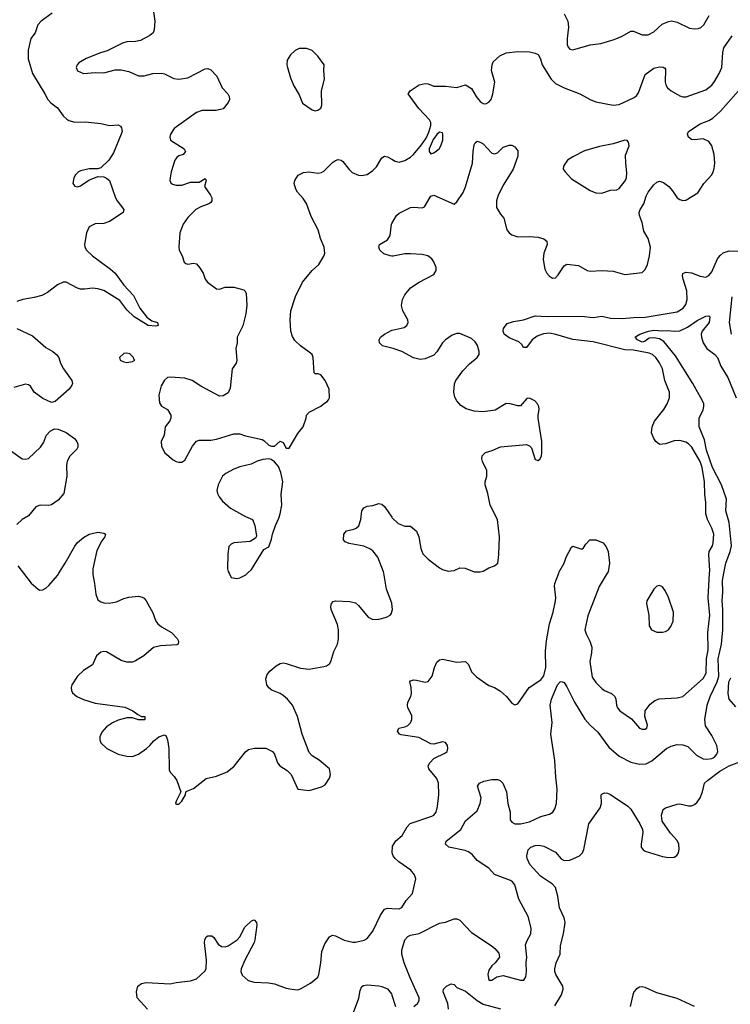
# Model space of a CAD drawing. Header units: inches. Extents: x 2001573 to 2220545, y 644482 to 846830.
# Tile 672 of 755: x 2147430 to 2152338, y 777024 to 783821. Entities that reach past the tile are written whole.
import ezdxf

# ---------------------------------------------------------------- set-up
doc = ezdxf.new("R2010")
doc.units = ezdxf.units.IN
doc.header["$MEASUREMENT"] = 0
for name, color, linetype in [('C1747', 7, 'Continuous'), ('C1748', 7, 'Continuous'), ('C1757', 7, 'Continuous'), ('C1758', 7, 'Continuous')]:
    doc.layers.add(name, color=color, linetype=linetype)

msp = doc.modelspace()

# ---------------------------------------------------------------- linework, layer by layer
at = {"layer": 'C1747', "color": 5}
for points, elevation in [([(2147456.6, 780000), (2147510, 779930.8), (2147558, 779890), (2147570, 779884), (2147590, 779884.9), (2147610, 779896.3), (2147630, 779915.5), (2147690, 779984.4), (2147700, 780000)], 320), ([(2147935.2, 780000), (2147935.3, 779990), (2147947, 779930), (2147954.6, 779854.6), (2147970, 779817.3), (2147990, 779801.6), (2148010, 779794.9), (2148047.2, 779792.8), (2148097.5, 779802.5), (2148150, 779826), (2148184.7, 779835.3), (2148250, 779840.7), (2148275.2, 779835.2), (2148290, 779826.8), (2148304, 779810), (2148350, 779726), (2148370.4, 779670), (2148383.8, 779650), (2148409.2, 779629.2), (2148479.1, 779590), (2148516.3, 779550), (2148527.3, 779530), (2148524.7, 779510), (2148514.2, 779505.8), (2148402, 779498), (2148353.3, 779486.7), (2148287.7, 779430), (2148230, 779394.3), (2148210, 779387.1), (2148170, 779385.7), (2148130, 779398.5), (2148030, 779457.2), (2148010, 779459.3), (2147990, 779454.2), (2147960.3, 779430), (2147931.8, 779368.2), (2147870, 779329.6), (2147830, 779289.6), (2147790.3, 779230), (2147785.3, 779210), (2147787.2, 779190), (2147794.4, 779174.4), (2147824.9, 779150), (2147870, 779127.7), (2147950, 779103.1), (2148155.9, 779075.9), (2148212, 779050), (2148244.7, 779024.7), (2148270, 779012), (2148294, 779010), (2148294, 778990), (2148291.1, 778988.9), (2148250, 778989), (2148210, 779002), (2148170, 779001.2), (2148110, 778986), (2148070, 778966.6), (2148030, 778939.3), (2147997.5, 778902.5), (2147984, 778870), (2147984, 778850), (2147990.8, 778830), (2148030.8, 778790), (2148110, 778750.3), (2148170, 778737), (2148210, 778734.9), (2148249.6, 778750.3), (2148305.2, 778790), (2148329.2, 778810), (2148356.6, 778843.4), (2148390, 778871), (2148430, 778884.7), (2148438.8, 778878.8), (2148450.8, 778850.8), (2148460.4, 778790), (2148462.4, 778642.4), (2148470, 778626), (2148497.5, 778597.5), (2148514.8, 778570), (2148542, 778490), (2148510, 778426), (2148506.8, 778410), (2148510, 778404.7), (2148530, 778406.8), (2148550, 778426), (2148574, 778470), (2148578, 778490), (2148584.7, 778495.3), (2148630, 778514.8), (2148718, 778582), (2148790, 778598), (2148862.7, 778630), (2148911.7, 778668.3), (2148990, 778768.2), (2149010, 778783), (2149052.5, 778792.5), (2149130, 778792.7), (2149175.5, 778770), (2149190.4, 778750), (2149210.5, 778690), (2149227.7, 778670), (2149277.3, 778637.3), (2149303.8, 778610), (2149350.5, 778510.5), (2149430, 778500.8), (2149515.3, 778524.7), (2149540.5, 778539.5), (2149570, 778586), (2149576.9, 778610), (2149569.4, 778650), (2149499.3, 778710), (2149450, 778738.7), (2149430, 778762.9), (2149380.5, 778890), (2149349.7, 779010), (2149313.3, 779090), (2149279.8, 779130), (2149250, 779156.2), (2149230, 779168.9), (2149171.8, 779191.8), (2149150, 779208.6), (2149136.8, 779230), (2149129.8, 779270), (2149140, 779300), (2149157, 779323), (2149200.3, 779359.7), (2149230, 779377.6), (2149250, 779380.3), (2149270, 779377), (2149370, 779344.9), (2149430, 779338), (2149530, 779356), (2149550, 779361.7), (2149570, 779374.4), (2149578.7, 779390), (2149599.7, 779460.3), (2149624.2, 779510), (2149632.8, 779547.2), (2149631.3, 779610), (2149625, 779645), (2149580.7, 779750), (2149578, 779770), (2149582.7, 779790), (2149594.8, 779805.2), (2149610, 779810.4), (2149710, 779803.8), (2149750, 779794.9), (2149770, 779778), (2149837, 779697), (2149870, 779681.6), (2149910, 779682.5), (2149964, 779696), (2149989.7, 779710), (2149997.4, 779722.6), (2150000, 779733.5)], 320), ([(2148875.7, 780000), (2148890, 779971.3), (2148930, 779962.8), (2148950, 779967.3), (2148991.7, 779988.3), (2149004, 780000)], 340), ([(2150000, 779792.9), (2149962.6, 779890), (2149944.1, 780000)], 320), ([(2148311.8, 776990), (2148242, 777070), (2148235.6, 777110), (2148246.6, 777150), (2148271.8, 777168.2), (2148304.2, 777175.8), (2148470, 777166.4), (2148510, 777174.9), (2148610, 777185.5), (2148650, 777199.1), (2148707.7, 777252.3), (2148716.9, 777270), (2148719.3, 777330), (2148706.2, 777450), (2148707.6, 777470), (2148718.9, 777490), (2148730, 777497.6), (2148756.1, 777496.1), (2148770, 777485.7), (2148800, 777440), (2148824.1, 777424.1), (2148850, 777421.8), (2148870, 777428.2), (2148931.9, 777470), (2148949.8, 777490), (2148984.3, 777555.7), (2149030, 777601.1), (2149050, 777608.4), (2149065.3, 777590), (2149068.1, 777570), (2149053.7, 777470), (2149048.3, 777450), (2148984.6, 777330), (2148960.2, 777270), (2148957.4, 777250), (2148966.1, 777226.1), (2149008.7, 777188.7), (2149050, 777176.4), (2149148.5, 777171.5), (2149190, 777164.7), (2149270, 777136.9), (2149310, 777128), (2149350, 777125.2), (2149370, 777130.2), (2149439.5, 777170), (2149488.6, 777211.4), (2149496, 777230), (2149509.7, 777310), (2149516, 777390), (2149537.7, 777442.3), (2149570, 777490.8), (2149590, 777502), (2149610, 777498), (2149670, 777466), (2149730, 777452.7), (2149750, 777452.7), (2149810, 777468), (2149830, 777479.1), (2149870, 777528.5), (2149921.2, 777638.8), (2149950, 777680.4), (2149970, 777688.8), (2150000, 777686.8)], 280), ([(2149728.3, 776950), (2149772.3, 777067.7), (2149780.5, 777119.5), (2149793.6, 777146.4), (2149804.9, 777155.1), (2149830, 777158), (2149910, 777152.2), (2149930, 777148.2), (2149970, 777130.3), (2149997.2, 777097.2), (2150000, 777088.6)], 260)]:
    msp.add_lwpolyline(points, dxfattribs=dict(at, elevation=elevation))
at = {"layer": 'C1748', "color": 5}
for points, elevation in [([(2148352.2, 783890), (2148363, 783810), (2148359.1, 783750), (2148350.7, 783730), (2148328.4, 783711.6), (2148264.1, 783675.9), (2148230.5, 783669.5), (2148170, 783667), (2148140.9, 783659.1), (2148033.7, 783606.3), (2147987.5, 783592.5), (2147890, 783552), (2147837.5, 783522.5), (2147826.8, 783510), (2147820.7, 783490), (2147830, 783467.7), (2147870, 783448.5), (2147950, 783456.3), (2148010, 783453.4), (2148090, 783474.9), (2148130, 783475.3), (2148183.1, 783463.1), (2148250, 783432.4), (2148290, 783432.4), (2148350, 783448.4), (2148410, 783450.4), (2148430, 783446.4), (2148495.1, 783415.1), (2148530, 783409), (2148590, 783419.6), (2148710, 783480.7), (2148730, 783482.8), (2148750, 783474), (2148791.8, 783431.8), (2148828, 783350), (2148867.3, 783310), (2148876.4, 783290), (2148878.4, 783270), (2148870.4, 783250), (2148834.4, 783205.6), (2148786, 783194), (2148690, 783193), (2148650, 783180.5), (2148497.3, 783070), (2148470.7, 783030), (2148467.3, 783010), (2148471, 782990), (2148564.7, 782930), (2148574.8, 782910), (2148558, 782890), (2148530, 782881.2), (2148516, 782870), (2148502, 782850), (2148475.8, 782770), (2148468, 782730), (2148466, 782710), (2148474.2, 782694.2), (2148485.7, 782685.7), (2148510, 782679), (2148550, 782678.8), (2148610, 782699.1), (2148670, 782699.1), (2148710, 782724.7), (2148718.8, 782710), (2148707.3, 782670), (2148748.2, 782610), (2148757.1, 782590), (2148758, 782570), (2148750, 782559.3), (2148736, 782550), (2148681, 782530), (2148646.8, 782510), (2148590, 782456), (2148559.1, 782410), (2148534.9, 782350), (2148528.7, 782250), (2148530.4, 782230), (2148552.4, 782190), (2148566.6, 782146.6), (2148576.8, 782136.8), (2148590, 782133.4), (2148630, 782139.3), (2148650, 782136.3), (2148672.7, 782110), (2148696.3, 782070), (2148711, 782030), (2148726, 782010), (2148790, 781964), (2148810, 781961), (2148850, 781974), (2148910, 781974), (2148976.8, 781956.8), (2148987.1, 781947.1), (2148994.8, 781930), (2148999.1, 781850), (2148992.7, 781790), (2148970, 781708), (2148931, 781630), (2148931, 781590), (2148922.8, 781550), (2148930.5, 781470), (2148924.9, 781450), (2148897.3, 781410), (2148883.8, 781276.2), (2148870, 781244), (2148835.9, 781224.1), (2148810, 781222.7), (2148681.2, 781290), (2148621.2, 781330), (2148570, 781346), (2148470, 781353.6), (2148450, 781351.5), (2148430, 781333.6), (2148407.5, 781292.5), (2148390.3, 781230), (2148395.3, 781175.3), (2148410, 781153.4), (2148450.8, 781130), (2148474, 781090), (2148474, 781070), (2148467.9, 781052.1), (2148434, 781010), (2148427.7, 780952.3), (2148407.3, 780910), (2148410, 780874), (2148431.3, 780830), (2148490, 780782.8), (2148510, 780770.8), (2148530, 780766), (2148550, 780766.8), (2148570, 780781), (2148623.3, 780876.7), (2148650, 780911), (2148670, 780918.8), (2148750, 780919.1), (2148790, 780925.5), (2148910, 780962.4), (2148950, 780961.6), (2148990, 780948), (2149103.5, 780923.5), (2149116.8, 780916.8), (2149150, 780884.7), (2149170, 780878), (2149190, 780878), (2149230, 780912), (2149250, 780902), (2149270, 780862), (2149290, 780862), (2149350, 780964.7), (2149388.7, 781010), (2149409, 781070), (2149410, 781092), (2149430, 781112), (2149510, 781152), (2149528, 781170), (2149554.6, 781185.4), (2149563.1, 781196.9), (2149569, 781211), (2149566.6, 781270), (2149539.5, 781330), (2149510, 781369.3), (2149490, 781376), (2149470, 781375.3), (2149463.2, 781383.2), (2149456.9, 781490), (2149448.8, 781508.8), (2149430, 781526.6), (2149368.4, 781568.4), (2149330, 781606), (2149313.4, 781633.4), (2149302.9, 781670), (2149296.9, 781750), (2149301.6, 781810), (2149334, 781910), (2149383.7, 782010), (2149449.3, 782090), (2149496, 782130), (2149531.5, 782188.5), (2149537, 782210), (2149531.8, 782250), (2149507.3, 782310), (2149491.8, 782370), (2149442.2, 782462.2), (2149411.7, 782551.7), (2149387.2, 782587.2), (2149348.2, 782630), (2149338, 782650), (2149326.3, 782690), (2149329.6, 782710), (2149352.9, 782747.1), (2149390, 782766.4), (2149430, 782770.3), (2149490, 782760.2), (2149514.8, 782765.2), (2149530, 782774.4), (2149590, 782834.4), (2149610, 782848.4), (2149630, 782854.9), (2149650, 782850.4), (2149661.2, 782841.2), (2149705.7, 782785.7), (2149726.7, 782766.7), (2149770, 782747.4), (2149790, 782744.2), (2149830, 782752.4), (2149870, 782780.4), (2149893.9, 782806.1), (2149930, 782867.7), (2149950, 782878), (2149970, 782874.9), (2150000, 782857.4)], 340), ([(2147653.9, 783866.1), (2147578.8, 783810), (2147554.8, 783785.2), (2147536.3, 783730), (2147506, 783690), (2147488, 783610), (2147488.2, 783550), (2147518.7, 783450), (2147604.4, 783310), (2147624.4, 783270), (2147645.9, 783245.9), (2147690, 783212.7), (2147730, 783158), (2147754.3, 783134.3), (2147770, 783124.4), (2147810, 783113.7), (2147883.9, 783116.1), (2147990, 783104.7), (2148050, 783090.2), (2148110, 783094.9), (2148125.7, 783085.7), (2148133.7, 783073.7), (2148136.5, 783050), (2148130.3, 783030), (2148077.6, 782902.4), (2148046, 782850), (2147990, 782797), (2147970, 782791.8), (2147910, 782791.5), (2147850, 782778.4), (2147834.8, 782770), (2147815.5, 782750), (2147804.4, 782730), (2147797.3, 782690), (2147810.6, 782670.6), (2147830, 782667.7), (2147850, 782673), (2147907, 782713), (2147970, 782739.1), (2148010, 782736.3), (2148030, 782727.3), (2148050.6, 782710), (2148092.4, 782590), (2148102.4, 782570), (2148148.7, 782510), (2148144.6, 782490), (2148050, 782427), (2148010, 782414.2), (2147950, 782411.1), (2147910.6, 782390), (2147890.7, 782350), (2147876.4, 782270), (2147879.5, 782250), (2147892.2, 782230), (2147931.6, 782190), (2148058.1, 782098.1), (2148089.3, 782070), (2148150, 781987.6), (2148216.7, 781916.7), (2148258.5, 781830), (2148306.9, 781766.9), (2148342.8, 781742.8), (2148380.7, 781730), (2148386.8, 781710), (2148370, 781705.1), (2148318, 781710), (2148220.5, 781770), (2148170, 781817.1), (2148122, 781882), (2148010, 781951.9), (2147970, 781964), (2147932.4, 781967.6), (2147880.3, 781959.7), (2147850, 781960.5), (2147830, 781966.6), (2147750, 782009.6), (2147730, 782009.6), (2147690, 781989.7), (2147622.2, 781937.8), (2147583, 781917), (2147530, 781903), (2147452, 781890), (2147410, 781876)], 320), ([(2150000, 782189.5), (2149989.8, 782189.8), (2149944.1, 782204.1), (2149918.4, 782230), (2149909.7, 782250), (2149915.1, 782270), (2149970, 782302), (2149989.4, 782330), (2149998, 782410), (2150000, 782413.6)], 320), ([(2147410.7, 781690), (2147517.5, 781637.5), (2147610, 781557.3), (2147658.8, 781530), (2147687.1, 781507.1), (2147699.3, 781490), (2147712.4, 781450), (2147732.7, 781410), (2147790.7, 781330), (2147793.4, 781310), (2147790, 781298), (2147770.8, 781270), (2147674.6, 781185.4), (2147650, 781179.3), (2147590, 781206.6), (2147529.2, 781250), (2147504, 781290), (2147490, 781301.2), (2147470, 781306), (2147390, 781282.7)], 320), ([(2150000, 781553.9), (2149935.3, 781570), (2149916, 781590), (2149912.7, 781610), (2149921.2, 781630), (2149949, 781650), (2150000, 781677.8)], 320), ([(2147367.4, 780847.4), (2147447.3, 780790), (2147470, 780786.3), (2147490, 780792.2), (2147572.8, 780870), (2147595.7, 780904.3), (2147613, 780950), (2147639.8, 780980.2), (2147670, 780996.1), (2147694.6, 780994.6), (2147751.7, 780971.7), (2147808.5, 780930), (2147825.3, 780910), (2147831.7, 780890), (2147830.3, 780869.8), (2147823.6, 780856.4), (2147774.3, 780805.7), (2147757.2, 780770), (2147753.1, 780746.9), (2147756.5, 780670), (2147733.6, 780550), (2147695.3, 780504.7), (2147650, 780470.9), (2147630, 780467), (2147571.1, 780468.9), (2147540.7, 780459.3), (2147490, 780396), (2147446.7, 780370), (2147410, 780335.8)], 320), ([(2149004, 780000), (2149030, 780024.7), (2149115.3, 780164.7), (2149150, 780182), (2149170, 780234), (2149176, 780270), (2149196, 780330), (2149220.2, 780379.8), (2149229.6, 780410.4), (2149239.5, 780470), (2149235.5, 780544.5), (2149246.6, 780630), (2149234.6, 780694.6), (2149216.5, 780736.5), (2149189.4, 780769.4), (2149166, 780786), (2149150, 780789.3), (2149110, 780786), (2149070, 780772.7), (2149028.1, 780751.9), (2148950, 780733.6), (2148910, 780718), (2148852.7, 780687.3), (2148830.5, 780670), (2148799.5, 780610), (2148791.8, 780570), (2148796.5, 780550), (2148807.2, 780527.2), (2148830, 780498), (2148886.8, 780450), (2148990, 780390.6), (2149038, 780370), (2149054, 780330), (2149064.7, 780255.3), (2149058.8, 780241.2), (2149021, 780219), (2148910, 780209.4), (2148890, 780200.9), (2148874.6, 780185.4), (2148867.2, 780132.8), (2148865.7, 780030), (2148870, 780011.3), (2148875.7, 780000)], 340), ([(2149944.1, 780000), (2149942.4, 780010), (2149904.2, 780110), (2149870, 780155.1), (2149848.9, 780168.9), (2149805.9, 780185.9), (2149705.3, 780205.3), (2149677, 780217), (2149666, 780230), (2149669.6, 780270.4), (2149687.8, 780292.2), (2149737.1, 780302.9), (2149753.2, 780310), (2149773, 780327), (2149786, 780370), (2149793.2, 780430), (2149807.7, 780452.3), (2149830, 780462.8), (2149870, 780467.7), (2149910, 780480.5), (2149930, 780476.3), (2149950, 780460.7), (2150000, 780385.7)], 320), ([(2147700, 780000), (2147744.7, 780070), (2147810, 780187.3), (2147830, 780213), (2147870, 780246), (2147910, 780270.4), (2147970, 780282.8), (2148010, 780276), (2148022, 780270), (2148018, 780250), (2147997.3, 780222.7), (2147963.7, 780156.3), (2147934.9, 780030), (2147935.2, 780000)], 320), ([(2147418, 780050), (2147456.6, 780000)], 320)]:
    msp.add_lwpolyline(points, dxfattribs=dict(at, elevation=elevation))
for points, elevation in [([(2149410, 783621.7), (2149359, 783621), (2149332.4, 783607.6), (2149301, 783579), (2149278, 783542), (2149275.3, 783510), (2149278.7, 783490), (2149299.9, 783419.9), (2149323.4, 783363.4), (2149360.9, 783300.9), (2149383.7, 783243.7), (2149450, 783197.3), (2149470, 783190.8), (2149490, 783196), (2149509.3, 783210.7), (2149516, 783230), (2149514.5, 783330), (2149534, 783410), (2149529.6, 783470), (2149531.8, 783510), (2149490, 783569.6), (2149450, 783608)], 360), ([(2148170, 781519.3), (2148150, 781516), (2148118, 781490), (2148124.7, 781470), (2148150, 781458.8), (2148170, 781454.8), (2148210, 781462), (2148226, 781470), (2148218, 781478), (2148215.3, 781490), (2148190, 781515.1)], 340)]:
    msp.add_lwpolyline(points, close=True, dxfattribs=dict(at, elevation=elevation))
at = {"layer": 'C1757', "color": 5}
for points, elevation in [([(2150000, 777686.8), (2150050, 777683.6), (2150070, 777693), (2150098.5, 777741.5), (2150142, 777790), (2150166.2, 777890), (2150157.1, 777917.1), (2150131.2, 777950), (2150047.9, 778007.9), (2150024, 778030), (2150009.7, 778050), (2150003.5, 778070), (2150004.8, 778115.2), (2150027.2, 778152.7), (2150070.8, 778189.2), (2150106.3, 778250), (2150127.9, 778272.1), (2150277.4, 778322.6), (2150290.7, 778329.3), (2150306.3, 778350), (2150316.4, 778390), (2150325.7, 778470), (2150321.4, 778550), (2150310, 778583.6), (2150255.1, 778650), (2150251.1, 778670), (2150262.6, 778690), (2150290, 778720.3), (2150370, 778760.4), (2150382, 778770), (2150387.6, 778790), (2150385.6, 778810), (2150370, 778831.1), (2150350, 778835.4), (2150290, 778819.6), (2150270, 778822.4), (2150186.8, 778866.9), (2150065.3, 778885.3), (2150053, 778890), (2150038.3, 778910), (2150048.4, 778931.5), (2150090, 778939.2), (2150111.7, 778948.3), (2150130, 778966.5), (2150139.4, 778990), (2150138.3, 779018.3), (2150109.6, 779070), (2150107.3, 779090), (2150109.6, 779110), (2150131.3, 779148.7), (2150135.6, 779170), (2150134.3, 779210), (2150123.6, 779250), (2150130, 779257.1), (2150150, 779263.7), (2150170, 779262.7), (2150230, 779247.6), (2150250, 779253.4), (2150277.8, 779290), (2150294.6, 779350), (2150310, 779385.7), (2150330, 779402.2), (2150350, 779407.2), (2150450, 779386.3), (2150510, 779391.6), (2150530, 779370.6), (2150550, 779320.4), (2150584.5, 779284.5), (2150670, 779224.9), (2150710.2, 779210.2), (2150750, 779185.2), (2150792.2, 779150), (2150830, 779103.8), (2150850, 779090.6), (2150870, 779098.8), (2150949.7, 779210), (2151030, 779263.9), (2151050, 779292.2), (2151064.3, 779350), (2151061.7, 779461.7), (2151067.6, 779532.4), (2151089.3, 779650.7), (2151114.4, 779730), (2151129.8, 779810.2), (2151131.9, 779830), (2151123.5, 779910), (2151126.4, 779930), (2151152.6, 780000)], 280), ([(2150153.2, 777010), (2150178, 777030), (2150189.6, 777050), (2150189.6, 777070), (2150126, 777206), (2150086.3, 777310), (2150069, 777370), (2150070, 777398), (2150089.6, 777470), (2150110, 777492.7), (2150130, 777502), (2150190, 777513), (2150330, 777584.4), (2150370, 777590.7), (2150430, 777614.8), (2150450, 777614.8), (2150470, 777606), (2150550, 777520.7), (2150686, 777430), (2150711, 777410), (2150738.5, 777378.5), (2150742.8, 777350), (2150714, 777310), (2150690, 777289.3), (2150670, 777259), (2150663.7, 777230), (2150670, 777191.3), (2150690, 777190.7), (2150726.5, 777213.5), (2150770, 777223.1), (2150890, 777190.5), (2150912.7, 777190), (2150925.1, 777214.9), (2150929.7, 777250), (2150927.2, 777310), (2150932.9, 777350), (2150924.2, 777435.8), (2150934.1, 777465.9), (2150961.3, 777510), (2150963, 777550), (2150941.3, 777630), (2150876.8, 777750), (2150849.6, 777850), (2150834, 777870), (2150818.9, 777878.9), (2150710, 777921), (2150670, 777963.6), (2150590, 778018), (2150556.4, 778056.4), (2150530, 778077), (2150506.6, 778086.6), (2150394.5, 778110), (2150369.8, 778130), (2150375.5, 778150), (2150476.4, 778230), (2150509, 778291), (2150590, 778358.9), (2150611.4, 778410), (2150618.3, 778450), (2150591.8, 778530), (2150605.7, 778550), (2150634.7, 778565.3), (2150690, 778575.4), (2150730, 778575.5), (2150749.5, 778569.5), (2150767.5, 778550), (2150791.8, 778490), (2150800.7, 778410), (2150817.2, 778350), (2150818.4, 778298.4), (2150830, 778280.9), (2150850, 778270.2), (2150890, 778269.3), (2150950, 778285), (2151030, 778319.7), (2151090, 778336.5), (2151112.4, 778350), (2151126.7, 778373.3), (2151137.1, 778410), (2151142.5, 778510), (2151132, 778592), (2151126.3, 778706.3), (2151099, 778890), (2151106.6, 778970), (2151094.8, 779090), (2151103.4, 779130), (2151145.6, 779230), (2151163.7, 779250), (2151170, 779253.1), (2151190, 779244.9), (2151210, 779215.5), (2151260.9, 779110), (2151332.4, 778992.4), (2151370.1, 778950.1), (2151422.8, 778902.8), (2151500, 778800), (2151570, 778737.5), (2151650, 778695.5), (2151710, 778680.9), (2151756, 778684), (2151795, 778704.9), (2151896.2, 778790), (2151930, 778806.5), (2151970, 778816.9), (2152010, 778816.1), (2152044.1, 778804.1), (2152104.2, 778744.2), (2152150, 778719.8), (2152175.9, 778715.9), (2152210, 778720.4), (2152229.9, 778730.1), (2152245.2, 778750), (2152251.3, 778770), (2152244.7, 778810), (2152210, 778880.5), (2152167.5, 778947.5), (2152161.6, 778990), (2152179.2, 779090), (2152198.6, 779150), (2152247.9, 779250), (2152258, 779290), (2152253.3, 779410), (2152276.7, 779510), (2152287.1, 779610), (2152287.3, 779750), (2152280.8, 779810), (2152285.4, 779870), (2152284, 779950), (2152293.5, 780000)], 260), ([(2151488.3, 780000), (2151431.9, 779908.1), (2151355, 779704.9), (2151333.4, 779610), (2151341.5, 779581.5), (2151368.9, 779530), (2151380.9, 779490), (2151380.3, 779450), (2151368.7, 779390), (2151383.1, 779283.1), (2151410, 779244.9), (2151450, 779204.9), (2151470, 779190.2), (2151516.3, 779170), (2151540.4, 779150), (2151547.2, 779130), (2151551.5, 779090), (2151559.6, 779070), (2151575.3, 779050), (2151655.9, 778995.9), (2151710, 778930.7), (2151730, 778922.4), (2151750, 778922.4), (2151760.9, 778930), (2151765.6, 778950), (2151747.8, 779010), (2151749.7, 779050), (2151784, 779096), (2151817.6, 779122.4), (2151846.3, 779133.7), (2151970, 779138.9), (2152010, 779149.3), (2152150, 779272.7), (2152170.5, 779310), (2152174.2, 779410), (2152184.1, 779470), (2152182.3, 779590), (2152196.4, 779710), (2152185.4, 779830), (2152194.7, 780000)], 280), ([(2150000, 779733.5), (2150004, 779750), (2150001.1, 779790), (2150000, 779792.9)], 320), ([(2152376.9, 779076.9), (2152331.1, 779130), (2152322.3, 779170), (2152328.7, 779250), (2152342, 779278)], 240), ([(2151126.6, 777013.4), (2151171.1, 777090), (2151184, 777130), (2151180.5, 777150), (2151133.7, 777230), (2151126.2, 777250), (2151125.1, 777270), (2151135.6, 777310), (2151162.8, 777370), (2151165.3, 777430), (2151185.8, 777510), (2151197.5, 777590), (2151190, 777620.7), (2151157.7, 777690), (2151146.2, 777770), (2151130.5, 777830.5), (2151110, 777854.5), (2151026.6, 777910), (2150952.4, 777990), (2150934.5, 778030), (2150932.7, 778050), (2150941.2, 778090), (2150961.2, 778110), (2150990, 778121.3), (2151016.6, 778123.4), (2151050, 778116.5), (2151130, 778074), (2151170, 778028.9), (2151190, 778016.5), (2151230, 778019.7), (2151296, 778050), (2151317, 778070), (2151326.7, 778093.3), (2151360.7, 778270), (2151438.9, 778381.1), (2151447.6, 778410), (2151446, 778470), (2151450, 778476), (2151470, 778484), (2151490, 778481.6), (2151511.6, 778471.6), (2151630, 778393), (2151651.4, 778371.4), (2151712.7, 778270), (2151730.5, 778230), (2151733, 778210), (2151721.3, 778130), (2151723.1, 778110), (2151737.3, 778090), (2151750, 778081.6), (2151870, 778045.2), (2151910, 778037.7), (2151950, 778040.3), (2151968.5, 778051.5), (2151980.5, 778070), (2151984.7, 778095.2), (2151982.7, 778130), (2151970, 778155.1), (2151925.8, 778205.8), (2151867.6, 778287.6), (2151863.1, 778330), (2151874, 778370), (2151890, 778380.3), (2151970, 778404.9), (2151990, 778407.6), (2152050, 778394.3), (2152070, 778394.9), (2152090, 778403.1), (2152110, 778419.3), (2152130.5, 778449.5), (2152146.8, 778490), (2152160.3, 778550), (2152180.4, 778570), (2152266.2, 778633.8), (2152330, 778671.3), (2152403.1, 778696.9)], 240), ([(2150390.7, 776990), (2150386.8, 777030), (2150354.7, 777110), (2150356.3, 777130), (2150377.6, 777150), (2150410, 777165.3), (2150430, 777160.5), (2150450, 777140.3), (2150510, 777115.2), (2150590, 777050.2), (2150630, 777024.9), (2150750, 776992.4)], 240), ([(2150000, 777088.6), (2150025.7, 777010)], 260), ([(2152090, 777008.8), (2151970, 777064.5), (2151830, 777103.9), (2151750, 777141.1), (2151730, 777144.8), (2151710, 777142), (2151687.2, 777130), (2151671.5, 777110), (2151664.1, 777090), (2151646, 777010)], 240)]:
    msp.add_lwpolyline(points, dxfattribs=dict(at, elevation=elevation))
at = {"layer": 'C1757', "color": 5, "elevation": 320}
msp.add_lwpolyline([(2151850, 779915.1), (2151830, 779909.6), (2151810, 779889.6), (2151762, 779810), (2151758.5, 779790), (2151775.6, 779710), (2151777.8, 779637.7), (2151794, 779610), (2151830, 779592.3), (2151870, 779592), (2151890, 779596.9), (2151910, 779609), (2151927.8, 779632.2), (2151942.5, 779670), (2151945.3, 779730), (2151910, 779832), (2151890, 779876.2), (2151870, 779905.6)], close=True, dxfattribs=at)
at = {"layer": 'C1758', "color": 5}
for points, elevation in [([(2151190, 783860.3), (2151215.1, 783810), (2151219.4, 783770), (2151210.2, 783690), (2151210.2, 783650.2), (2151218.7, 783630), (2151230, 783617.6), (2151250, 783613.4), (2151370, 783646.7), (2151442.7, 783657.3), (2151535.7, 783684.3), (2151590, 783706), (2151650, 783742.4), (2151670, 783741.8), (2151730, 783715.6), (2151770, 783715.2), (2151810, 783736.5), (2151868, 783790), (2151910, 783809.2), (2151932.1, 783812.1), (2151970, 783804.2), (2152056.8, 783763.2), (2152090, 783758.4), (2152119.2, 783760.8), (2152133.9, 783766.1), (2152155.2, 783784.8), (2152191.7, 783850)], 360), ([(2150000, 782857.4), (2150023.6, 782843.6), (2150050, 782837.6), (2150090, 782848.9), (2150130, 782872.4), (2150150, 782890.2), (2150204.3, 782955.7), (2150236.4, 783003.6), (2150256.6, 783043.4), (2150269.8, 783090), (2150269.7, 783110), (2150261.3, 783130), (2150187.3, 783207.3), (2150114, 783310), (2150127.8, 783330), (2150188.6, 783370), (2150230, 783380.7), (2150250, 783378.7), (2150290, 783361.3), (2150370, 783362), (2150450, 783353), (2150510, 783371), (2150550, 783346), (2150582.4, 783290), (2150610, 783256.4), (2150630, 783243.1), (2150650, 783240.4), (2150670, 783250.5), (2150685.6, 783270), (2150698.9, 783310), (2150711.3, 783390), (2150689.3, 783470), (2150692.3, 783510), (2150700.9, 783530), (2150746, 783570), (2150790, 783592.7), (2150870, 783601.6), (2150950, 783599.1), (2150990, 783590.7), (2151010, 783580.7), (2151026.4, 783550), (2151038.3, 783510), (2151101.7, 783410), (2151130, 783381.1), (2151190, 783350.4), (2151298, 783310), (2151370.4, 783270.4), (2151410, 783254), (2151530, 783231), (2151570, 783234.8), (2151670, 783280.5), (2151690, 783294), (2151704, 783316), (2151750, 783441.6), (2151810, 783485.3), (2151850, 783495.8), (2151873.5, 783493.5), (2151886, 783486), (2151890, 783478), (2151887.7, 783390), (2151892, 783370), (2151904.5, 783350), (2151929, 783330), (2151990, 783294), (2152010, 783287.8), (2152032.1, 783287.9), (2152170, 783336.1), (2152210, 783367.7), (2152230, 783393.7), (2152261.8, 783450), (2152278.5, 783490), (2152285.6, 783594.4), (2152292.9, 783627.1), (2152349.9, 783710.1)], 340), ([(2150000, 782413.6), (2150031.6, 782470), (2150050, 782485.3), (2150130, 782524.4), (2150150, 782527), (2150210, 782522.6), (2150226, 782530), (2150263.9, 782596.1), (2150270, 782603), (2150290, 782610.5), (2150430, 782547.7), (2150450, 782564), (2150492.7, 782627.3), (2150510, 782668), (2150556.3, 782830), (2150561.9, 782910), (2150570, 782956), (2150576.2, 782970), (2150590, 782982.4), (2150610, 782976), (2150630, 782962.6), (2150690, 782899.3), (2150710, 782894.9), (2150730, 782900.5), (2150770, 782941.6), (2150810, 782955.5), (2150830, 782954), (2150850, 782944), (2150870, 782916), (2150870, 782879), (2150838, 782790), (2150773.9, 782686.1), (2150735.4, 782610), (2150722.6, 782570), (2150723.6, 782523.6), (2150750, 782477.3), (2150772.7, 782450), (2150794.9, 782370), (2150810.4, 782350), (2150830, 782335.3), (2150870, 782320.8), (2150950, 782324.9), (2151010, 782319.1), (2151049, 782309), (2151071.6, 782291.5), (2151074, 782270), (2151050.8, 782209.2), (2151044.6, 782164.6), (2151058, 782098), (2151071.9, 782071.9), (2151090, 782050.4), (2151110, 782037.6), (2151130, 782038.4), (2151150, 782060.3), (2151190, 782122.3), (2151210, 782133.6), (2151290, 782123.1), (2151350, 782088.8), (2151370, 782084.6), (2151450, 782090.3), (2151530, 782085.3), (2151610, 782060.9), (2151730, 782075.6), (2151750, 782095.3), (2151766.3, 782130), (2151780.3, 782190), (2151785.8, 782250), (2151770, 782309.4), (2151741, 782361), (2151730, 782421.2), (2151710.8, 782470), (2151708.7, 782490), (2151715.3, 782510), (2151741.6, 782550), (2151757.8, 782602.2), (2151771, 782629), (2151810, 782681.3), (2151830, 782698.6), (2151850, 782705.2), (2151876.9, 782696.9), (2151913.1, 782670), (2151939.6, 782639.6), (2151970, 782590.6), (2151990, 782578.4), (2152010, 782573), (2152030, 782575.5), (2152114.5, 782625.5), (2152155.4, 782690), (2152209.8, 782750), (2152220.2, 782770), (2152227.3, 782792.7), (2152230.7, 782829.3), (2152226.3, 782890), (2152211.5, 782950), (2152190, 782979.1), (2152150, 782999.1), (2152090, 782991.1), (2152070, 782994.7), (2152049.6, 783010), (2152042.9, 783030), (2152049.2, 783050), (2152130, 783101.3), (2152190, 783124.9), (2152218.3, 783141.7), (2152270, 783189.1), (2152430, 783368.4)], 320), ([(2150000, 781677.8), (2150001.4, 781678.5), (2150085.1, 781694.9), (2150104.5, 781710), (2150113.7, 781730), (2150109.7, 781750), (2150075.8, 781810), (2150067.8, 781847.8), (2150075, 781890), (2150090, 781922.4), (2150130, 781970.4), (2150189, 782010), (2150290, 782060.7), (2150307, 782090), (2150305.6, 782110), (2150289.6, 782150), (2150275.6, 782170), (2150249.3, 782190), (2150210, 782200.9), (2150130, 782205.2), (2150090, 782204.1), (2150010, 782189.1), (2150000, 782189.5)], 320), ([(2152194.7, 780000), (2152195.5, 780015.5), (2152189, 780130), (2152192.8, 780150), (2152214.6, 780190), (2152220.3, 780210), (2152223.5, 780270), (2152211.6, 780310), (2152181.2, 780370), (2152168.1, 780410), (2152169, 780490), (2152162.4, 780542.4), (2152160.5, 780630), (2152143.3, 780730), (2152129.4, 780770), (2152071.2, 780870), (2152050, 780893.2), (2152030, 780904.8), (2151990, 780917), (2151950, 780914.3), (2151890, 780892.7), (2151850, 780888.7), (2151823.1, 780910), (2151810, 780929.7), (2151794.8, 780970), (2151797.3, 781010), (2151813.3, 781050), (2151878, 781130), (2151901.1, 781170), (2151917.2, 781210), (2151917.6, 781250), (2151884.8, 781330), (2151870.6, 781410), (2151850, 781451.5), (2151824.7, 781490), (2151799.7, 781510), (2151778.5, 781518.5), (2151670, 781539), (2151610, 781542.1), (2151390, 781596.2), (2151250, 781614.2), (2151131.8, 781648.2), (2151090, 781656), (2151048, 781652), (2151003.3, 781636.7), (2150970.1, 781609.9), (2150930, 781556.9), (2150910, 781557.6), (2150898.1, 781578.1), (2150878.1, 781598.1), (2150810, 781624.8), (2150777.1, 781650), (2150768.5, 781670), (2150770.6, 781689.4), (2150797.2, 781722.8), (2150841.5, 781738.5), (2150910, 781748.9), (2150990, 781776.1), (2151072.6, 781772.6), (2151310, 781775.3), (2151390, 781765.8), (2151450, 781774.5), (2151510, 781760.1), (2151590, 781757.3), (2151670, 781766), (2151750, 781766.4), (2151970, 781803.5), (2152011.4, 781830), (2152030, 781854.9), (2152040.5, 781890), (2152038.1, 781950), (2152012.2, 782030), (2152008, 782052), (2152010.8, 782069.2), (2152030, 782076.8), (2152070, 782074.3), (2152130, 782049.4), (2152170, 782043), (2152190, 782054.5), (2152210, 782080.6), (2152250.4, 782170), (2152267.4, 782192.6), (2152289.3, 782210.7), (2152330, 782225.2), (2152396.2, 782223.8)], 280), ([(2152348.3, 781908.3), (2152329.4, 781730), (2152344, 781650)], 280), ([(2152293.5, 780000), (2152306.8, 780070), (2152336.2, 780150), (2152345.7, 780190), (2152329.9, 780349.9), (2152308.3, 780430), (2152311.7, 780510), (2152277, 780610), (2152214.9, 780730), (2152172.8, 780850), (2152159.6, 780919.6), (2152123.4, 781010), (2152122.4, 781070), (2152150, 781128.4), (2152155, 781150), (2152154.2, 781170), (2152146.6, 781190), (2152078.5, 781310), (2151959.6, 781499.6), (2151878.5, 781598.5), (2151850, 781618.5), (2151810, 781625), (2151778.3, 781621.7), (2151750, 781601.3), (2151730, 781595.1), (2151696, 781610), (2151681.2, 781630), (2151690, 781636.3), (2151714, 781650), (2151773.2, 781670), (2151810, 781676.5), (2151870, 781672.9), (2151904.2, 781675.8), (2151950, 781670.2), (2151990, 781673.2), (2152042.6, 781697.4), (2152110, 781743.7), (2152170, 781774), (2152190, 781777.3), (2152197.3, 781770), (2152191.3, 781730), (2152144.4, 781670), (2152137, 781650), (2152138, 781630), (2152151.4, 781590), (2152176.1, 781550), (2152231.6, 781510), (2152250.2, 781490), (2152273, 781430), (2152321.6, 781350), (2152378.3, 781210)], 260), ([(2150000, 780385.7), (2150002.3, 780382.3), (2150043.6, 780343.6), (2150090, 780325.5), (2150130, 780324), (2150170, 780290.8), (2150187.7, 780250), (2150200.5, 780170), (2150214.7, 780134.7), (2150250, 780098), (2150330, 780036.3), (2150350, 780024.9), (2150390, 780013), (2150430, 780018), (2150470, 780038), (2150506.3, 780033.7), (2150570, 780010.4), (2150610, 780008.4), (2150630, 780013), (2150670, 780037.3), (2150710, 780050.8), (2150731.3, 780068.7), (2150739.7, 780130), (2150742.7, 780250), (2150729.7, 780370), (2150678.3, 780470), (2150664, 780550), (2150644.4, 780610), (2150644.4, 780630), (2150655.6, 780670), (2150657.4, 780710), (2150625.4, 780770), (2150621.3, 780790), (2150624.7, 780810), (2150646.3, 780833.7), (2150693.2, 780846.8), (2150750, 780872.7), (2150930, 780887.7), (2150950, 780879.1), (2150964.4, 780864.4), (2150990, 780784.9), (2151010, 780777.1), (2151024.5, 780790), (2151034.2, 780810), (2151037.2, 780830), (2151036.4, 780910), (2151010.8, 781070), (2151009.8, 781090), (2151018.2, 781130), (2151016.1, 781150), (2151007.2, 781170), (2150987.8, 781190), (2150950, 781208.4), (2150933.4, 781206.6), (2150890, 781156.2), (2150870, 781155.6), (2150818, 781170), (2150790, 781171.2), (2150713.7, 781126.3), (2150630, 781112.9), (2150570, 781118.2), (2150514.6, 781134.6), (2150476.6, 781156.6), (2150449.5, 781190), (2150436.1, 781216.1), (2150428, 781250), (2150433.6, 781306.4), (2150442.9, 781330), (2150490, 781396.3), (2150535.8, 781444.2), (2150590, 781488.4), (2150603, 781510), (2150604.4, 781530), (2150592.1, 781572.1), (2150576.1, 781596.1), (2150550, 781619.7), (2150470, 781654.2), (2150450, 781654), (2150417.2, 781642.8), (2150370, 781611.2), (2150350, 781589.6), (2150310, 781527), (2150290, 781504.2), (2150230, 781478.7), (2150195.3, 781475.3), (2150150, 781485.6), (2150069.8, 781529.8), (2150010, 781551.5), (2150000, 781553.9)], 320), ([(2151152.6, 780000), (2151156.3, 780010), (2151191.6, 780070), (2151203.6, 780110), (2151240.2, 780179.8), (2151250, 780186), (2151313.2, 780166.8), (2151324.7, 780175.3), (2151340.2, 780199.8), (2151368, 780230), (2151410, 780230.4), (2151458.8, 780210), (2151481.7, 780181.7), (2151495.3, 780150), (2151504, 780070), (2151494.4, 780010), (2151488.3, 780000)], 280)]:
    msp.add_lwpolyline(points, dxfattribs=dict(at, elevation=elevation))
at = {"layer": 'C1758', "color": 5, "elevation": 340}
for points in [[(2150330, 783043.7), (2150310, 783027.3), (2150285.5, 782994.5), (2150258.7, 782930), (2150258.4, 782910), (2150270, 782895.5), (2150290, 782900.5), (2150326.6, 782930), (2150339.6, 782950), (2150351.5, 782990), (2150353.3, 783030), (2150350, 783039)], [(2151610, 782989.3), (2151530, 782962.9), (2151435.6, 782944.4), (2151330, 782914.7), (2151250, 782874.7), (2151213.4, 782850), (2151184.9, 782810), (2151184, 782790), (2151196.4, 782770), (2151242, 782722), (2151370, 782641.6), (2151410, 782626), (2151450, 782623.7), (2151510, 782643.1), (2151554.6, 782645.4), (2151570, 782655.5), (2151612.3, 782707.7), (2151620.7, 782730), (2151623.8, 782763.8), (2151615.6, 782830), (2151614.7, 782885.2), (2151639.6, 782950), (2151635.9, 782975.9), (2151626, 782986)]]:
    msp.add_lwpolyline(points, close=True, dxfattribs=at)

doc.saveas('drawing.dxf')
